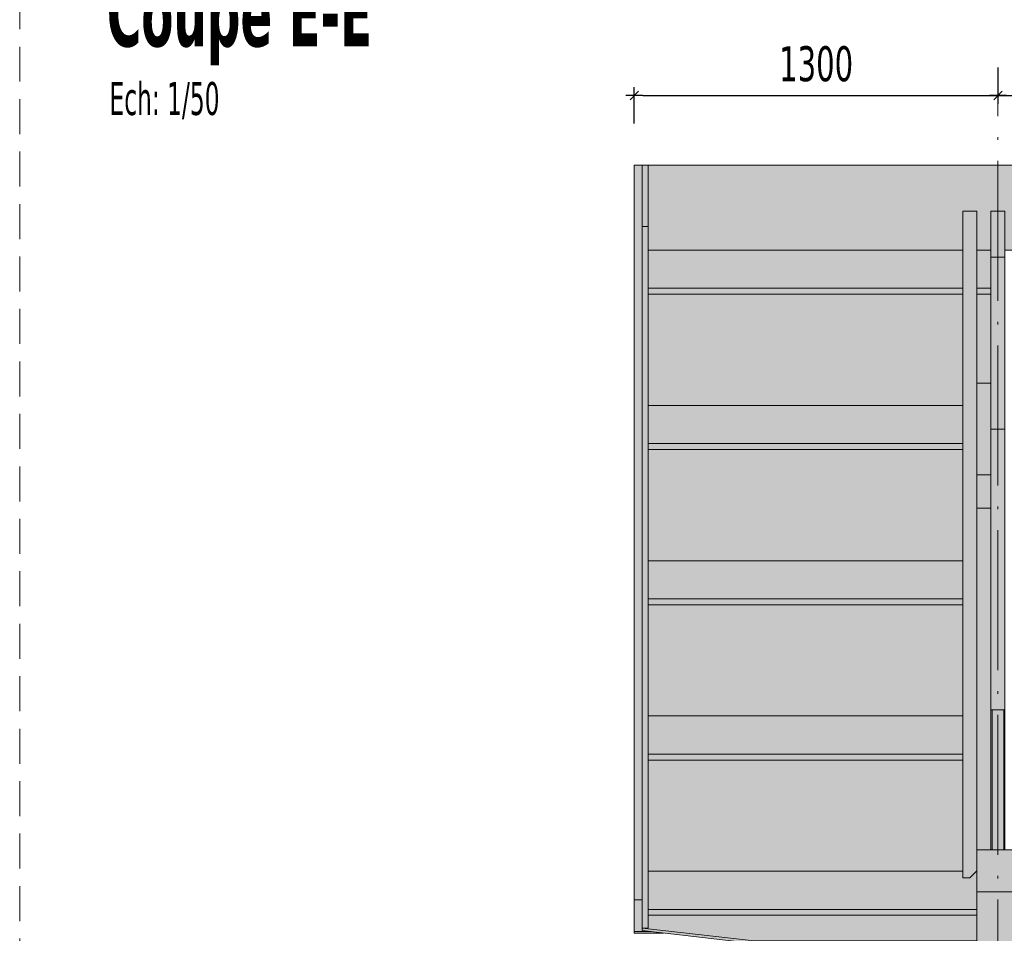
# Model space of a CAD drawing. Header units: millimetres. Extents: x 1567 to 2756, y -116 to 725.
# Tile 297 of 418: x 2223 to 2293, y 290 to 355. Entities that reach past the tile are written whole.
import ezdxf

# ---------------------------------------------------------------- set-up
doc = ezdxf.new("R2010")
doc.units = ezdxf.units.MM
doc.linetypes.add('CADWORK_12', pattern=[3.75, 2.5, -1.25])
doc.linetypes.add('CADWORK_5', pattern=[13.2, 10, -1.5, 0.2, -1.5])
doc.layers.add('Ech.1_50', color=7, linetype='Continuous')
doc.styles.add('tahoma-', font='txt', dxfattribs={"height": 1})
doc.styles.add('tahoma-b', font='txt', dxfattribs={"height": 1})
doc.styles.add('tahoma-z-r', font='txt', dxfattribs={"width": 0.704918})
doc.dimstyles.new('ISO-25', dxfattribs={"dimtxt": 2.5, "dimasz": 2.5, "dimexe": 1.25, "dimexo": 0.625, "dimtad": 1, "dimtxsty": 'Standard', "dimcen": 2.5, "dimadec": 0, "dimazin": 0, "dimtfac": 1, "dimtmove": 0, "dimatfit": 3, "dimfxl": 1, "dimarcsym": 0})

# ---------------------------------------------------------------- blocks, each defined once
blk = doc.blocks.new('cw-dimension-symbol2')
at = {"color": 0, "linetype": 'Continuous', "lineweight": -2}
for p, q in [((-1, 0), (1, 0)), ((-0.5, -0.5), (0.5, 0.5))]:
    blk.add_line(p, q, dxfattribs=at)
blk = doc.blocks.new('*D285')
at = {"layer": 'Defpoints', "color": 0}
for p in [(2293.008, 351.421), (2293.008, 349.421), (2267.008, 347.421)]:
    blk.add_point(p, dxfattribs=at)
at = {"layer": 'Ech.1_50', "color": 0, "linetype": 'Continuous', "lineweight": -2}
for p, q in [((2293.008, 351.421), (2293.008, 348.821)), ((2267.008, 347.421), (2267.008, 350.021)), ((2267.608, 349.421), (2292.408, 349.421))]:
    blk.add_line(p, q, dxfattribs=at)
at = {"layer": 'Ech.1_50', "color": 0, "lineweight": -2, "xscale": 0.6000000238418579, "yscale": 0.6000000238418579, "zscale": 0.6000000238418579, "rotation": 180}
blk.add_blockref('cw-dimension-symbol2', (2267.008, 349.421), dxfattribs=at)
at = {"layer": 'Ech.1_50', "color": 0, "lineweight": -2, "xscale": 0.6000000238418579, "yscale": 0.6000000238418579, "zscale": 0.6000000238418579}
blk.add_blockref('cw-dimension-symbol2', (2293.008, 349.421), dxfattribs=at)
at = {"layer": 'Ech.1_50', "color": 7, "linetype": 'Continuous', "lineweight": 5, "insert": (2280.008, 351.671), "char_height": 2.5, "attachment_point": 5, "style": 'tahoma-z-r'}
blk.add_mtext('1300', dxfattribs=at)
blk = doc.blocks.new('*D286')
at = {"layer": 'Defpoints', "color": 0}
for p in [(2293.008, 351.421), (2433.008, 351.421), (2433.008, 349.421)]:
    blk.add_point(p, dxfattribs=at)
at = {"layer": 'Ech.1_50', "color": 0, "linetype": 'Continuous', "lineweight": -2}
for p, q in [((2293.008, 351.421), (2293.008, 348.821)), ((2433.008, 351.421), (2433.008, 348.821)), ((2293.608, 349.421), (2432.408, 349.421))]:
    blk.add_line(p, q, dxfattribs=at)
at = {"layer": 'Ech.1_50', "color": 0, "lineweight": -2, "xscale": 0.6000000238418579, "yscale": 0.6000000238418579, "zscale": 0.6000000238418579, "rotation": 180}
blk.add_blockref('cw-dimension-symbol2', (2293.008, 349.421), dxfattribs=at)
at = {"layer": 'Ech.1_50', "color": 0, "lineweight": -2, "xscale": 0.6000000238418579, "yscale": 0.6000000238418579, "zscale": 0.6000000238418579}
blk.add_blockref('cw-dimension-symbol2', (2433.008, 349.421), dxfattribs=at)
at = {"layer": 'Ech.1_50', "color": 7, "linetype": 'Continuous', "lineweight": 5, "insert": (2363.008, 351.671), "char_height": 2.5, "attachment_point": 5, "style": 'tahoma-z-r'}
blk.add_mtext('7000', dxfattribs=at)

msp = doc.modelspace()

# ---------------------------------------------------------------- hatches: boundary and pattern name
at = {"layer": 'Ech.1_50', "linetype": 'Continuous', "lineweight": 5, "true_color": 0xe6f1fc, "transparency": 33554687}
for points in [[(2267.008, 291.916), (2267.568, 291.916), (2267.568, 344.446), (2267.008, 344.446), (2267.008, 291.916)], [(2268.008, 338.374), (2290.508, 338.374), (2290.508, 341.156), (2291.508, 341.156), (2291.508, 338.374), (2292.508, 338.374), (2292.508, 341.156), (2293.508, 341.156), (2293.508, 338.374), (2362.508, 338.374), (2362.508, 341.156), (2363.508, 341.156), (2363.508, 338.374), (2432.508, 338.374), (2432.508, 341.156), (2433.508, 341.156), (2433.508, 338.374), (2434.008, 338.374), (2434.008, 338.456), (2434.068, 338.516), (2434.008, 338.576), (2434.008, 341.156), (2434.288, 341.156), (2434.288, 340.901, 0.278179), (2434.448, 340.636), (2434.448, 338.576), (2434.388, 338.516), (2434.298, 338.516), (2434.298, 338.756), (2434.158, 338.756), (2434.158, 338.516), (2434.168, 338.516), (2434.168, 338.736), (2434.288, 338.736), (2434.288, 338.374), (2458.068, 338.374), (2458.068, 344.446), (2268.008, 344.446), (2268.008, 338.374)], [(2268.008, 327.272), (2290.508, 327.272), (2290.508, 335.228), (2268.008, 335.228), (2268.008, 327.272)], [(2291.508, 328.856), (2292.508, 328.856), (2292.508, 335.228), (2291.508, 335.228), (2291.508, 328.856)], [(2268.008, 316.171), (2290.508, 316.171), (2290.508, 324.126), (2268.008, 324.126), (2268.008, 316.171)], [(2268.008, 305.069), (2290.508, 305.069), (2290.508, 313.025), (2268.008, 313.025), (2268.008, 305.069)], [(2268.008, 293.967), (2290.508, 293.967), (2290.508, 301.923), (2268.008, 301.923), (2268.008, 293.967)], [(2291.474, 293.967), (2291.508, 293.967), (2291.508, 294.002), (2291.474, 293.967)]]:
    msp.add_hatch(color=7, dxfattribs=at).paths.add_polyline_path(points)
at = {"layer": 'Ech.1_50', "linetype": 'Continuous', "lineweight": 5, "true_color": 0xf7e0b3, "transparency": 33554687}
for points in [[(2268.008, 344.446), (2267.568, 344.446), (2267.568, 340.059), (2268.008, 340.059), (2268.008, 344.446)], [(2267.568, 289.909), (2268.008, 289.909), (2268.008, 340.059), (2267.568, 340.059), (2267.568, 289.909)], [(2275.568, 288.997), (2291.508, 288.997), (2291.508, 290.821), (2268.008, 290.821), (2268.008, 289.909), (2267.568, 289.909), (2275.568, 288.997)], [(2267.568, 289.729), (2275.568, 288.817), (2275.568, 288.997), (2267.568, 289.909), (2267.568, 289.729)]]:
    msp.add_hatch(color=254, dxfattribs=at).paths.add_polyline_path(points)
at = {"layer": 'Ech.1_50', "linetype": 'Continuous', "lineweight": 5, "true_color": 0xeaddd7, "transparency": 33554687}
msp.add_hatch(color=254, dxfattribs=at).paths.add_polyline_path([(2291.508, 341.156), (2290.508, 341.156), (2290.508, 293.502), (2291.008, 293.502), (2291.508, 294.002), (2291.508, 341.156)])
at = {"layer": 'Ech.1_50', "linetype": 'Continuous', "lineweight": 5, "true_color": 0xd4c4b3, "transparency": 33554687}
for points in [[(2293.508, 341.156), (2292.508, 341.156), (2292.508, 337.866), (2293.508, 337.866), (2293.508, 341.156)], [(2292.508, 325.566), (2293.508, 325.566), (2293.508, 337.866), (2292.508, 337.866), (2292.508, 325.566)], [(2291.508, 319.916), (2292.508, 319.916), (2292.508, 322.316), (2291.508, 322.316), (2291.508, 319.916)]]:
    msp.add_hatch(color=9, dxfattribs=at).paths.add_polyline_path(points)
at = {"layer": 'Ech.1_50', "linetype": 'Continuous', "lineweight": 5, "true_color": 0xe0d1b3, "transparency": 33554687}
for points in [[(2268.008, 335.638), (2290.508, 335.638), (2290.508, 338.374), (2268.008, 338.374), (2268.008, 335.638)], [(2291.508, 335.638), (2292.508, 335.638), (2292.508, 338.374), (2291.508, 338.374), (2291.508, 335.638)], [(2290.508, 335.638), (2268.008, 335.638), (2268.008, 335.228), (2290.508, 335.228), (2290.508, 335.638)], [(2292.508, 335.638), (2291.508, 335.638), (2291.508, 335.228), (2292.508, 335.228), (2292.508, 335.638)], [(2268.008, 324.537), (2290.508, 324.537), (2290.508, 327.272), (2268.008, 327.272), (2268.008, 324.537)], [(2268.008, 324.126), (2290.508, 324.126), (2290.508, 324.537), (2268.008, 324.537), (2268.008, 324.126)], [(2268.008, 313.435), (2290.508, 313.435), (2290.508, 316.171), (2268.008, 316.171), (2268.008, 313.435)], [(2268.008, 313.025), (2290.508, 313.025), (2290.508, 313.435), (2268.008, 313.435), (2268.008, 313.025)], [(2268.008, 302.333), (2290.508, 302.333), (2290.508, 305.069), (2268.008, 305.069), (2268.008, 302.333)], [(2268.008, 301.923), (2290.508, 301.923), (2290.508, 302.333), (2268.008, 302.333), (2268.008, 301.923)], [(2268.008, 291.232), (2291.508, 291.232), (2291.508, 293.967), (2291.474, 293.967), (2291.008, 293.502), (2290.508, 293.502), (2290.508, 293.967), (2268.008, 293.967), (2268.008, 291.232)], [(2268.008, 290.821), (2291.508, 290.821), (2291.508, 291.232), (2268.008, 291.232), (2268.008, 290.821)]]:
    msp.add_hatch(color=254, dxfattribs=at).paths.add_polyline_path(points)
at = {"layer": 'Ech.1_50', "linetype": 'Continuous', "lineweight": 5, "true_color": 0xe0c8b3, "transparency": 33554687}
for points in [[(2292.508, 328.856), (2291.508, 328.856), (2291.508, 322.316), (2292.508, 322.316), (2292.508, 328.856)], [(2292.508, 319.916), (2291.508, 319.916), (2291.508, 295.502), (2292.508, 295.502), (2292.508, 319.916)]]:
    msp.add_hatch(color=9, dxfattribs=at).paths.add_polyline_path(points)
at = {"layer": 'Ech.1_50', "linetype": 'Continuous', "lineweight": 5, "true_color": 0xf7d1b3, "transparency": 33554687}
msp.add_hatch(color=254, dxfattribs=at).paths.add_polyline_path([(2293.508, 325.566), (2292.508, 325.566), (2292.508, 305.502), (2293.508, 305.502), (2293.508, 325.566)])
at = {"layer": 'Ech.1_50', "linetype": 'Continuous', "lineweight": 5, "true_color": 0xb3d6f7, "transparency": 33554687}
for points in [[(2292.598, 305.502), (2292.508, 305.502), (2292.508, 295.502), (2292.598, 295.502), (2292.598, 305.502)], [(2292.598, 295.502), (2293.418, 295.502), (2293.418, 305.502), (2292.598, 305.502), (2292.598, 295.502)], [(2293.418, 295.502), (2293.508, 295.502), (2293.508, 305.502), (2293.418, 305.502), (2293.418, 295.502)]]:
    msp.add_hatch(color=254, dxfattribs=at).paths.add_polyline_path(points)
at = {"layer": 'Ech.1_50', "linetype": 'Continuous', "lineweight": 5, "true_color": 0xf3f3f3, "transparency": 33554687}
msp.add_hatch(color=7, dxfattribs=at).paths.add_polyline_path([(2294.508, 295.502), (2291.508, 295.502), (2291.508, 292.502), (2294.508, 292.502), (2294.508, 295.502)])
at = {"layer": 'Ech.1_50', "linetype": 'Continuous', "lineweight": 5, "true_color": 0xfdfdfd, "transparency": 33554687}
msp.add_hatch(color=7, dxfattribs=at).paths.add_polyline_path([(2294.508, 292.502), (2291.508, 292.502), (2291.508, 221.916), (2294.508, 221.916), (2294.508, 292.502)])
at = {"layer": 'Ech.1_50', "linetype": 'Continuous', "lineweight": 5, "true_color": 0xd7d7ea, "transparency": 33554687}
for points in [[(2267.008, 289.656), (2268.21, 289.656), (2267.568, 289.729), (2267.568, 291.916), (2267.008, 291.916), (2267.008, 289.656)], [(2267.008, 289.556), (2269.088, 289.556), (2268.21, 289.656), (2267.008, 289.656), (2267.008, 289.556)]]:
    msp.add_hatch(color=254, dxfattribs=at).paths.add_polyline_path(points)

# ---------------------------------------------------------------- linework, layer by layer
at = {"layer": 'Ech.1_50', "color": 1, "linetype": 'CADWORK_12', "lineweight": 5}
msp.add_lwpolyline([(2748.399, 173.058), (2554.353, 173.058), (2554.353, -110.839), (2223.06, -110.839), (2223.06, 717.364), (2748.399, 717.364), (2748.399, 173.058)], close=True, dxfattribs=at)
at = {"layer": 'Ech.1_50', "color": 7, "linetype": 'CADWORK_5', "lineweight": 5}
msp.add_lwpolyline([(2293.008, 215.953), (2293.008, 350.417)], dxfattribs=at)
at = {"layer": 'Ech.1_50', "color": 7, "linetype": 'Continuous', "lineweight": 5}
for points in [[(2267.008, 291.916), (2267.568, 291.916), (2267.568, 344.446), (2267.008, 344.446), (2267.008, 291.916)], [(2268.008, 344.446), (2267.568, 344.446), (2267.568, 340.059), (2268.008, 340.059), (2268.008, 344.446)], [(2291.508, 341.156), (2290.508, 341.156), (2290.508, 293.502), (2291.008, 293.502), (2291.508, 294.002), (2291.508, 341.156)], [(2293.508, 341.156), (2292.508, 341.156), (2292.508, 337.866), (2293.508, 337.866), (2293.508, 341.156)], [(2267.568, 289.909), (2268.008, 289.909), (2268.008, 340.059), (2267.568, 340.059), (2267.568, 289.909)], [(2268.008, 335.638), (2290.508, 335.638), (2290.508, 338.374), (2268.008, 338.374), (2268.008, 335.638)], [(2291.508, 335.638), (2292.508, 335.638), (2292.508, 338.374), (2291.508, 338.374), (2291.508, 335.638)], [(2292.508, 325.566), (2293.508, 325.566), (2293.508, 337.866), (2292.508, 337.866), (2292.508, 325.566)], [(2290.508, 335.638), (2268.008, 335.638), (2268.008, 335.228), (2290.508, 335.228), (2290.508, 335.638)], [(2268.008, 327.272), (2290.508, 327.272), (2290.508, 335.228), (2268.008, 335.228), (2268.008, 327.272)], [(2292.508, 335.638), (2291.508, 335.638), (2291.508, 335.228), (2292.508, 335.228), (2292.508, 335.638)], [(2291.508, 328.856), (2292.508, 328.856), (2292.508, 335.228), (2291.508, 335.228), (2291.508, 328.856)], [(2292.508, 328.856), (2291.508, 328.856), (2291.508, 322.316), (2292.508, 322.316), (2292.508, 328.856)], [(2268.008, 324.537), (2290.508, 324.537), (2290.508, 327.272), (2268.008, 327.272), (2268.008, 324.537)], [(2293.508, 325.566), (2292.508, 325.566), (2292.508, 305.502), (2293.508, 305.502), (2293.508, 325.566)], [(2268.008, 324.126), (2290.508, 324.126), (2290.508, 324.537), (2268.008, 324.537), (2268.008, 324.126)], [(2268.008, 316.171), (2290.508, 316.171), (2290.508, 324.126), (2268.008, 324.126), (2268.008, 316.171)], [(2291.508, 319.916), (2292.508, 319.916), (2292.508, 322.316), (2291.508, 322.316), (2291.508, 319.916)], [(2292.508, 319.916), (2291.508, 319.916), (2291.508, 295.502), (2292.508, 295.502), (2292.508, 319.916)], [(2268.008, 313.435), (2290.508, 313.435), (2290.508, 316.171), (2268.008, 316.171), (2268.008, 313.435)], [(2268.008, 313.025), (2290.508, 313.025), (2290.508, 313.435), (2268.008, 313.435), (2268.008, 313.025)], [(2268.008, 305.069), (2290.508, 305.069), (2290.508, 313.025), (2268.008, 313.025), (2268.008, 305.069)], [(2268.008, 302.333), (2290.508, 302.333), (2290.508, 305.069), (2268.008, 305.069), (2268.008, 302.333)], [(2292.598, 305.502), (2292.508, 305.502), (2292.508, 295.502), (2292.598, 295.502), (2292.598, 305.502)], [(2292.598, 295.502), (2293.418, 295.502), (2293.418, 305.502), (2292.598, 305.502), (2292.598, 295.502)], [(2293.418, 295.502), (2293.508, 295.502), (2293.508, 305.502), (2293.418, 305.502), (2293.418, 295.502)], [(2268.008, 301.923), (2290.508, 301.923), (2290.508, 302.333), (2268.008, 302.333), (2268.008, 301.923)], [(2268.008, 293.967), (2290.508, 293.967), (2290.508, 301.923), (2268.008, 301.923), (2268.008, 293.967)], [(2294.508, 295.502), (2291.508, 295.502), (2291.508, 292.502), (2294.508, 292.502), (2294.508, 295.502)], [(2268.008, 291.232), (2291.508, 291.232), (2291.508, 293.967), (2291.474, 293.967), (2291.008, 293.502), (2290.508, 293.502), (2290.508, 293.967), (2268.008, 293.967), (2268.008, 291.232)], [(2291.474, 293.967), (2291.508, 293.967), (2291.508, 294.002), (2291.474, 293.967)], [(2294.508, 292.502), (2291.508, 292.502), (2291.508, 221.916), (2294.508, 221.916), (2294.508, 292.502)], [(2267.008, 289.656), (2268.21, 289.656), (2267.568, 289.729), (2267.568, 291.916), (2267.008, 291.916), (2267.008, 289.656)], [(2275.568, 288.997), (2291.508, 288.997), (2291.508, 290.821), (2268.008, 290.821), (2268.008, 289.909), (2267.568, 289.909), (2275.568, 288.997)], [(2268.008, 290.821), (2291.508, 290.821), (2291.508, 291.232), (2268.008, 291.232), (2268.008, 290.821)], [(2267.008, 289.556), (2269.088, 289.556), (2268.21, 289.656), (2267.008, 289.656), (2267.008, 289.556)], [(2267.568, 289.729), (2275.568, 288.817), (2275.568, 288.997), (2267.568, 289.909), (2267.568, 289.729)]]:
    msp.add_lwpolyline(points, close=True, dxfattribs=at)
msp.add_lwpolyline([(2458.068, 344.446), (2268.008, 344.446), (2268.008, 338.374), (2268.008, 338.374), (2290.508, 338.374), (2290.508, 341.156), (2291.508, 341.156), (2291.508, 338.374), (2292.508, 338.374), (2292.508, 341.156), (2293.508, 341.156), (2293.508, 338.374), (2362.508, 338.374), (2362.508, 341.156), (2363.508, 341.156), (2363.508, 338.374), (2432.508, 338.374), (2432.508, 341.156), (2433.508, 341.156), (2433.508, 338.374), (2434.008, 338.374)], dxfattribs=at)

# ---------------------------------------------------------------- dimensions: what is measured, and where the dimension line sits
for base, p1, p2, angle, text, picture, middle, dimtype in [((2293.008, 349.421), (2267.008, 347.421), (2293.008, 351.421), 180, '1300', '*D285', (2280.008, 351.671), 160), ((2433.008, 349.421), (2293.008, 351.421), (2433.008, 351.421), 0, '7000', '*D286', (2363.008, 351.671), 161)]:
    dim = msp.add_linear_dim(base=base, p1=p1, p2=p2, angle=angle, text=text, dimstyle='ISO-25', override={"dimtxt": 2.5, "dimasz": 0.6, "dimexe": 0.6, "dimexo": 0, "dimgap": 0, "dimdec": 0, "dimlfac": 1, "dimtxsty": 'tahoma-z-r', "dimblk": 'cw-dimension-symbol2', "dimclrt": 7, "dimtmove": 2}, dxfattribs=at)
    dim.commit()
    dim.dimension.update_dxf_attribs({"geometry": picture, "text_midpoint": middle, "dimtype": dimtype})

# ---------------------------------------------------------------- next in the draw order: texts
at = {"layer": 'Ech.1_50', "color": 7, "linetype": 'Continuous', "attachment_point": 1, "bg_fill": 3, "box_fill_scale": 1.15, "bg_fill_color": 256, "bg_fill_true_color": 13158600, "bg_fill_transparency": 33554687}
for s, insert, char_height, style in [('\\A1;\\fTahoma|b1|i0;\\W0.600000;\\H4.737700;Coupe E-E', (2229.289, 357.668), 5, 'tahoma-b'), ('\\A1;\\fTahoma|b0|i0;\\W0.600000;\\H2.357200;Ech: 1/50', (2229.481, 350.387), 2.5, 'tahoma-')]:
    msp.add_mtext(s, dxfattribs=dict(at, insert=insert, char_height=char_height, style=style))

doc.saveas('drawing.dxf')
